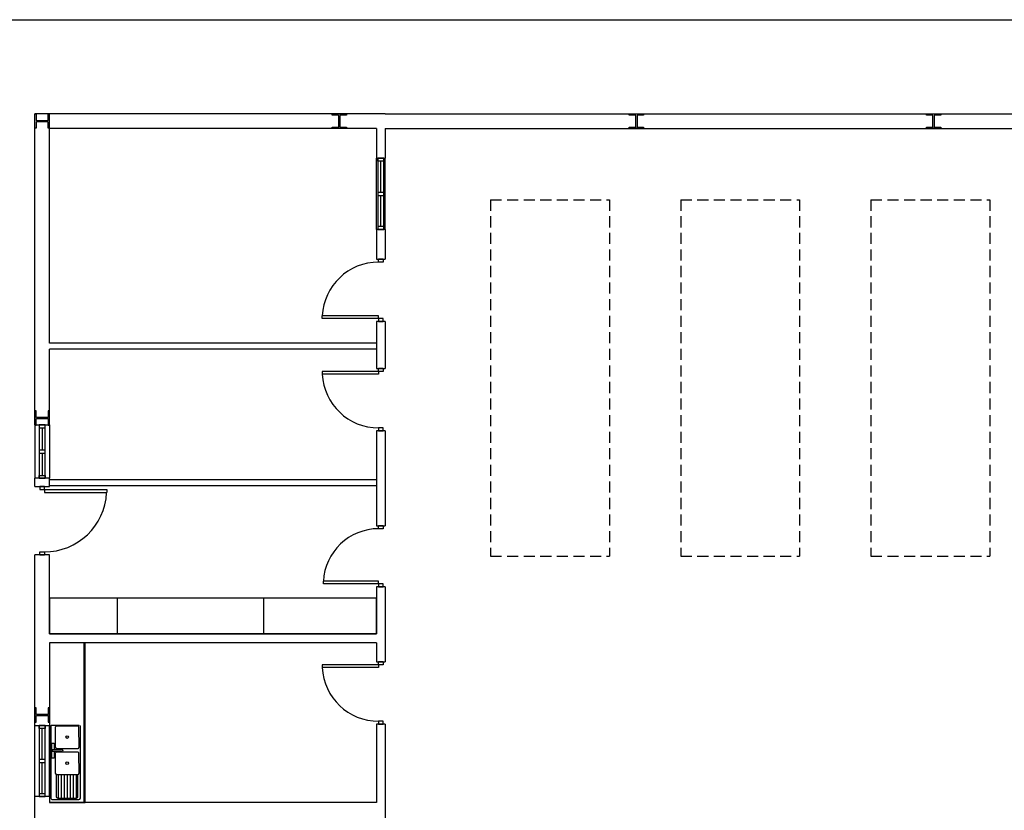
# Model space of a CAD drawing. Header units: millimetres. Extents: x -559 to 10735, y -2326 to 222.
# Tile 560 of 656: x 5307 to 5396, y -798 to -726. Entities that reach past the tile are written whole.
import ezdxf

# ---------------------------------------------------------------- set-up
doc = ezdxf.new("R2010")
doc.units = ezdxf.units.MM
doc.header["$LTSCALE"] = 4
doc.linetypes.add('HIDDEN', pattern=[0.375, 0.25, -0.125])
doc.layers.add('Extremos da Area Total', color=253, linetype='Continuous')
doc.layers.add('Planta Baixa', color=251, linetype='Continuous')

# ---------------------------------------------------------------- blocks, each defined once
blk = doc.blocks.new('A1063DH-flat-1-flat-1')
at = {"color": 9}
blk.add_line((0.455, -0.581), (0.457, -0.573), dxfattribs=at)
for points in [[(0.476, 0.625), (0.016, 0.623, 0.553012), (0.001, 0.599, 0.624336)], [(0.001, 0.599), (0.001, -0.599, 0.285257), (0.016, -0.623, 0.233769)], [(0.451, 0.61), (0.095, 0.61, 0.467329), (0.076, 0.587, 0.836247)], [(0.076, 0.587), (0.076, 0.26, 0.40231), (0.101, 0.234, 0.020408)], [(0.476, 0.26), (0.474, 0.592, 0.499438), (0.451, 0.61, 6.940275)], [(0.501, -0.599), (0.499, 0.607, 0.373967), (0.486, 0.623, -14.45072)], [(0.182, 0.183), (0.026, 0.183), (0.026, 0.221), (0.182, 0.221, -0.817655), (0.189, 0.184, 4.933965)], [(0.451, 0.172), (0.095, 0.172, 0.467329), (0.076, 0.149, 0.836247)], [(0.101, 0.234), (0.451, 0.234, 0.426218), (0.476, 0.26, -1.041667)], [(0.476, -0.177), (0.474, 0.154, 0.499438), (0.451, 0.172, 6.940275)], [(0.076, 0.149), (0.076, -0.177, 0.40231), (0.101, -0.203, 0.020408)], [(0.093, -0.202), (0.093, -0.573, 0.285257), (0.108, -0.597, 0.233769)], [(0.101, -0.203), (0.451, -0.203, 0.426218), (0.476, -0.177, -1.041667)], [(0.118, -0.599), (0.432, -0.599, 0.331496), (0.455, -0.581, -0.744843)]]:
    blk.add_lwpolyline(points, format="xyb", dxfattribs=at)
for points in [[(0.057, 0.183), (0.057, 0.073), (0.02, 0.073), (0.02, 0.323), (0.057, 0.323), (0.057, 0.221)], [(0.126, -0.203), (0.126, -0.599)], [(0.176, -0.203), (0.176, -0.599)], [(0.226, -0.203), (0.226, -0.599)], [(0.276, -0.203), (0.276, -0.599)], [(0.326, -0.203), (0.326, -0.599)], [(0.376, -0.203), (0.376, -0.599)], [(0.426, -0.203), (0.426, -0.599)], [(0.457, -0.573), (0.457, -0.203)], [(0.016, -0.623), (0.026, -0.625)], [(0.026, -0.625), (0.472, -0.625)], [(0.108, -0.597), (0.118, -0.599)]]:
    blk.add_lwpolyline(points, dxfattribs=at)
for centre in [(0.276, 0.428), (0.276, -0.011)]:
    blk.add_circle(centre, 0.0214, dxfattribs=at)
blk.add_arc((0.47, -0.594), 0.0315, 274.095, 350.2366, dxfattribs=at)
blk = doc.blocks.new('A1170DK-flat-1-flat-1')
at = {"color": 9}
for p, q in [((0.6, 2.69), (0, 2.69)), ((0, 2.69), (0, 0)), ((0.58, 0), (0.58, 2.69)), ((0.6, 0), (0.6, 2.69)), ((0, 0), (0.6, 0))]:
    blk.add_line(p, q, dxfattribs=at)
blk = doc.blocks.new('AUW01D3S-flat-13-flat-1')
at = {"color": 9}
for p, q in [((-0.125, 0), (-0.125, 1.2)), ((0.125, 0), (0.125, 1.2))]:
    blk.add_line(p, q, dxfattribs=at)
blk = doc.blocks.new('AUD18D1S-flat-31-flat-1')
at = {"color": 9}
for p, q in [((-0.125, 1.2), (0.125, 1.2)), ((0.125, 0), (-0.125, 0))]:
    blk.add_line(p, q, dxfattribs=at)
blk = doc.blocks.new('AUD19D1S-flat-31-flat-1')
at = {"color": 9}
for p, q in [((0, 1.2), (0, 1.2)), ((0, 0), (0, 0))]:
    blk.add_line(p, q, dxfattribs=at)
blk = doc.blocks.new('AUD37D1S-flat-83-flat-1')
at = {"color": 9}
for p, q in [((-0.05, 0.05), (-0.05, 0)), ((0.05, 0.05), (-0.05, 0.05)), ((-0.05, 0), (0.05, 0)), ((0.05, 0), (0.05, 0.05))]:
    blk.add_line(p, q, dxfattribs=at)
at = {"color": 9, "oblique": 36.8699, "width": 1.25, "flags": 3}
for p in [(-0.05, 0.05), (0, 0.05), (0.05, 0.05)]:
    blk.add_attdef('JAMBPT', p, '', height=0.00632, rotation=153.4349, dxfattribs=at)
at = {"color": 9, "width": 0.5, "flags": 3}
for p in [(-0.05, 0.05), (0, 0.05)]:
    blk.add_attdef('JAMBPT', p, '', height=0.01, rotation=90, dxfattribs=at)
blk = doc.blocks.new('AUD37D1S-flat-82-flat-1')
at = {"color": 9}
for p, q in [((-0.05, 0), (0.05, 0)), ((-0.05, -0.05), (-0.05, 0)), ((0.05, 0), (0.05, -0.05)), ((0.05, -0.05), (-0.05, -0.05))]:
    blk.add_line(p, q, dxfattribs=at)
at = {"color": 9, "text_generation_flag": 4, "flags": 3}
for p, height, rotation, width in [((-0.05, -0.05), 0.00632, 206.5651, 1.25), ((-0.05, -0.05), 0.01, 270, 0.5), ((0, -0.05), 0.00632, 206.5651, 1.25), ((0, -0.05), 0.01, 270, 0.5), ((0.05, -0.05), 0.00632, 206.5651, 1.25)]:
    blk.add_attdef('JAMBPT', p, '', height=height, rotation=rotation, dxfattribs=dict(at, width=width))
blk = doc.blocks.new('AUD40D1S-flat-26-flat-1')
at = {"color": 9}
for p, q in [((-0.05, 0.6), (-0.05, -0.6)), ((0.05, 0.6), (-0.05, 0.6)), ((0.05, -0.6), (0.05, 0.6)), ((-0.05, -0.6), (0.05, -0.6))]:
    blk.add_line(p, q, dxfattribs=at)
blk = doc.blocks.new('AUD40D1S-flat-25-flat-1')
at = {"color": 9}
for p, q in [((-0.05, 0.6), (-0.05, -0.6)), ((0.05, 0.6), (-0.05, 0.6)), ((0.05, -0.6), (0.05, 0.6)), ((-0.05, -0.6), (0.05, -0.6))]:
    blk.add_line(p, q, dxfattribs=at)
blk = doc.blocks.new('AUD37D1S-flat-81-flat-1')
at = {"color": 9}
for p, q in [((-0.05, 0.05), (-0.05, 0)), ((0.05, 0.05), (-0.05, 0.05)), ((-0.05, 0), (0.05, 0)), ((0.05, 0), (0.05, 0.05))]:
    blk.add_line(p, q, dxfattribs=at)
at = {"color": 9, "oblique": 36.8699, "width": 1.25, "flags": 3}
for p in [(-0.05, 0.05), (0, 0.05), (0.05, 0.05)]:
    blk.add_attdef('JAMBPT', p, '', height=0.00632, rotation=153.4349, dxfattribs=at)
at = {"color": 9, "width": 0.5, "flags": 3}
for p in [(-0.05, 0.05), (0, 0.05)]:
    blk.add_attdef('JAMBPT', p, '', height=0.01, rotation=90, dxfattribs=at)
blk = doc.blocks.new('AUW01D1S-flat-32-flat-1')
at = {"color": 9}
blk.add_line((0, -0.2625), (0, 0.2625), dxfattribs=at)
blk = doc.blocks.new('AUW01D1S-flat-31-flat-1')
at = {"color": 9}
blk.add_line((0, -0.2625), (0, 0.2625), dxfattribs=at)
blk = doc.blocks.new('AUD18D1S-flat-30-flat-1')
at = {"color": 9}
for p, q in [((-0.125, 0), (0.125, 0)), ((0.125, -1.15), (-0.125, -1.15))]:
    blk.add_line(p, q, dxfattribs=at)
blk = doc.blocks.new('AUD19D1S-flat-30-flat-1')
at = {"color": 9}
for p, q in [((0, 0), (0, 0)), ((0, -1.15), (0, -1.15))]:
    blk.add_line(p, q, dxfattribs=at)
blk = doc.blocks.new('AUD37D1S-flat-80-flat-1')
at = {"color": 9}
for p, q in [((0.0375, 0), (-0.0375, 0)), ((-0.0375, 0), (-0.0375, -0.05)), ((0.0375, -0.05), (0.0375, 0)), ((-0.0375, -0.05), (0.0375, -0.05))]:
    blk.add_line(p, q, dxfattribs=at)
at = {"color": 9, "oblique": 22.61986, "width": 1.083333, "flags": 3}
for p in [(-0.0375, -0.05), (0, -0.05), (0.0375, -0.05)]:
    blk.add_attdef('JAMBPT', p, '', height=0.00588, rotation=326.30993, dxfattribs=at)
at = {"color": 9, "width": 0.666667, "flags": 3}
for p in [(0, -0.05), (0.0375, -0.05)]:
    blk.add_attdef('JAMBPT', p, '', height=0.0075, rotation=270, dxfattribs=at)
blk = doc.blocks.new('AUD37D1S-flat-79-flat-1')
at = {"color": 9}
for p, q in [((-0.0375, 0.05), (0.0375, 0.05)), ((-0.0375, 0), (-0.0375, 0.05)), ((0.0375, 0), (-0.0375, 0)), ((0.0375, 0.05), (0.0375, 0))]:
    blk.add_line(p, q, dxfattribs=at)
at = {"color": 9, "text_generation_flag": 4, "flags": 3}
for p, height, rotation, width in [((-0.0375, 0.05), 0.00588, 33.69007, 1.083333), ((0, 0.05), 0.0075, 90, 0.666667), ((0, 0.05), 0.00588, 33.69007, 1.083333), ((0.0375, 0.05), 0.0075, 90, 0.666667), ((0.0375, 0.05), 0.00588, 33.69007, 1.083333)]:
    blk.add_attdef('JAMBPT', p, '', height=height, rotation=rotation, dxfattribs=dict(at, width=width))
blk = doc.blocks.new('AUD41D1S-flat-18-flat-1')
at = {"color": 9}
for p, q in [((0.0375, 0.575), (-0.0375, 0.575)), ((-0.0375, -0.575), (0.0375, -0.575))]:
    blk.add_line(p, q, dxfattribs=at)
blk = doc.blocks.new('AUD29D1S-flat-18-flat-1')
at = {"color": 9}
for p, q in [((0, 0.525), (0, 0.474)), ((0, 0.525), (1.05, 0.525)), ((1.05, 0.525), (1.05, 0.474)), ((0, 0.474), (1.05, 0.474))]:
    blk.add_line(p, q, dxfattribs=at)
blk.add_ellipse((0, 0.525), major_axis=(-0.742, 0.742), ratio=1, start_param=2.356194, end_param=3.878361, dxfattribs=at)
blk = doc.blocks.new('AUW01D3S-flat-12-flat-1')
at = {"color": 9}
for p, q in [((-0.125, 0), (-0.125, -0.9)), ((0.125, 0), (0.125, -0.9))]:
    blk.add_line(p, q, dxfattribs=at)
blk = doc.blocks.new('AUD18D1S-flat-29-flat-1')
at = {"color": 9}
for p, q in [((-0.125, 0), (0.125, 0)), ((0.125, -0.9), (-0.125, -0.9))]:
    blk.add_line(p, q, dxfattribs=at)
blk = doc.blocks.new('AUD19D1S-flat-29-flat-1')
at = {"color": 9}
for p, q in [((0, 0), (0, 0)), ((0, -0.9), (0, -0.9))]:
    blk.add_line(p, q, dxfattribs=at)
blk = doc.blocks.new('AUD37D1S-flat-78-flat-1')
at = {"color": 9}
for p, q in [((0.05, 0), (-0.05, 0)), ((-0.05, 0), (-0.05, -0.05)), ((0.05, -0.05), (0.05, 0)), ((-0.05, -0.05), (0.05, -0.05))]:
    blk.add_line(p, q, dxfattribs=at)
at = {"color": 9, "oblique": 36.8699, "width": 1.25, "flags": 3}
for p in [(-0.05, -0.05), (0, -0.05), (0.05, -0.05)]:
    blk.add_attdef('JAMBPT', p, '', height=0.00632, rotation=333.4349, dxfattribs=at)
at = {"color": 9, "width": 0.5, "flags": 3}
for p in [(0, -0.05), (0.05, -0.05)]:
    blk.add_attdef('JAMBPT', p, '', height=0.01, rotation=270, dxfattribs=at)
blk = doc.blocks.new('AUD37D1S-flat-77-flat-1')
at = {"color": 9}
for p, q in [((-0.05, 0.05), (0.05, 0.05)), ((-0.05, 0), (-0.05, 0.05)), ((0.05, 0), (-0.05, 0)), ((0.05, 0.05), (0.05, 0))]:
    blk.add_line(p, q, dxfattribs=at)
at = {"color": 9, "text_generation_flag": 4, "flags": 3}
for p, height, rotation, width in [((-0.05, 0.05), 0.00632, 26.5651, 1.25), ((0, 0.05), 0.01, 90, 0.5), ((0, 0.05), 0.00632, 26.5651, 1.25), ((0.05, 0.05), 0.01, 90, 0.5), ((0.05, 0.05), 0.00632, 26.5651, 1.25)]:
    blk.add_attdef('JAMBPT', p, '', height=height, rotation=rotation, dxfattribs=dict(at, width=width))
blk = doc.blocks.new('AUD40D1S-flat-24-flat-1')
at = {"color": 9}
for p, q in [((0.05, 0.45), (-0.05, 0.45)), ((-0.05, 0.45), (-0.05, -0.45)), ((0.05, -0.45), (0.05, 0.45)), ((-0.05, -0.45), (0.05, -0.45))]:
    blk.add_line(p, q, dxfattribs=at)
blk = doc.blocks.new('AUD40D1S-flat-23-flat-1')
at = {"color": 9}
for p, q in [((0.05, 0.45), (-0.05, 0.45)), ((-0.05, 0.45), (-0.05, -0.45)), ((0.05, -0.45), (0.05, 0.45)), ((-0.05, -0.45), (0.05, -0.45))]:
    blk.add_line(p, q, dxfattribs=at)
blk = doc.blocks.new('AUD37D1S-flat-76-flat-1')
at = {"color": 9}
for p, q in [((0.05, 0), (-0.05, 0)), ((-0.05, 0), (-0.05, -0.05)), ((0.05, -0.05), (0.05, 0)), ((-0.05, -0.05), (0.05, -0.05))]:
    blk.add_line(p, q, dxfattribs=at)
at = {"color": 9, "oblique": 36.8699, "width": 1.25, "flags": 3}
for p in [(-0.05, -0.05), (0, -0.05), (0.05, -0.05)]:
    blk.add_attdef('JAMBPT', p, '', height=0.00632, rotation=333.4349, dxfattribs=at)
at = {"color": 9, "width": 0.5, "flags": 3}
for p in [(0, -0.05), (0.05, -0.05)]:
    blk.add_attdef('JAMBPT', p, '', height=0.01, rotation=270, dxfattribs=at)
blk = doc.blocks.new('AUW01D1S-flat-30-flat-1')
at = {"color": 9}
blk.add_line((0, 0.1875), (0, -0.1875), dxfattribs=at)
blk = doc.blocks.new('AUW01D1S-flat-29-flat-1')
at = {"color": 9}
blk.add_line((0, 0.1875), (0, -0.1875), dxfattribs=at)
blk = doc.blocks.new('AUD18D1S-flat-28-flat-1')
at = {"color": 9}
for p, q in [((-0.075, 1.03), (0.075, 1.03)), ((0.075, 0), (-0.075, 0))]:
    blk.add_line(p, q, dxfattribs=at)
blk = doc.blocks.new('AUD19D1S-flat-28-flat-1')
at = {"color": 9}
for p, q in [((0, 1.03), (0, 1.03)), ((0, 0), (0, 0))]:
    blk.add_line(p, q, dxfattribs=at)
blk = doc.blocks.new('AUD37D1S-flat-75-flat-1')
at = {"color": 9}
for p, q in [((-0.0375, 0.05), (-0.0375, 0)), ((0.0375, 0.05), (-0.0375, 0.05)), ((-0.0375, 0), (0.0375, 0)), ((0.0375, 0), (0.0375, 0.05))]:
    blk.add_line(p, q, dxfattribs=at)
at = {"color": 9, "oblique": 22.61986, "width": 1.083333, "flags": 3}
for p in [(-0.0375, 0.05), (0, 0.05), (0.0375, 0.05)]:
    blk.add_attdef('JAMBPT', p, '', height=0.00588, rotation=146.30993, dxfattribs=at)
at = {"color": 9, "width": 0.666667, "flags": 3}
for p in [(-0.0375, 0.05), (0, 0.05)]:
    blk.add_attdef('JAMBPT', p, '', height=0.0075, rotation=90, dxfattribs=at)
blk = doc.blocks.new('AUD37D1S-flat-74-flat-1')
at = {"color": 9}
for p, q in [((-0.0375, 0), (0.0375, 0)), ((-0.0375, -0.05), (-0.0375, 0)), ((0.0375, 0), (0.0375, -0.05)), ((0.0375, -0.05), (-0.0375, -0.05))]:
    blk.add_line(p, q, dxfattribs=at)
at = {"color": 9, "text_generation_flag": 4, "flags": 3}
for p, height, rotation, width in [((-0.0375, -0.05), 0.00588, 213.69007, 1.083333), ((-0.0375, -0.05), 0.0075, 270, 0.666667), ((0, -0.05), 0.00588, 213.69007, 1.083333), ((0, -0.05), 0.0075, 270, 0.666667), ((0.0375, -0.05), 0.00588, 213.69007, 1.083333)]:
    blk.add_attdef('JAMBPT', p, '', height=height, rotation=rotation, dxfattribs=dict(at, width=width))
blk = doc.blocks.new('AUD41D1S-flat-17-flat-1')
at = {"color": 9}
for p, q in [((0.0375, 0.515), (-0.0375, 0.515)), ((-0.0375, -0.515), (0.0375, -0.515))]:
    blk.add_line(p, q, dxfattribs=at)
blk = doc.blocks.new('AUD29D1S-flat-17-flat-1')
at = {"color": 9}
for p, q in [((-0.93, -0.465), (-0.93, -0.42)), ((0, -0.42), (-0.93, -0.42)), ((0, -0.465), (-0.93, -0.465)), ((0, -0.465), (0, -0.42))]:
    blk.add_line(p, q, dxfattribs=at)
blk.add_ellipse((0, -0.465), major_axis=(-0.658, 0.658), ratio=1, start_param=-0.785398, end_param=0.736768, dxfattribs=at)
blk = doc.blocks.new('AUD18D1S-flat-27-flat-1')
at = {"color": 9}
for p, q in [((-0.075, 1.05), (0.075, 1.05)), ((0.075, 0), (-0.075, 0))]:
    blk.add_line(p, q, dxfattribs=at)
blk = doc.blocks.new('AUD19D1S-flat-27-flat-1')
at = {"color": 9}
for p, q in [((0, 1.05), (0, 1.05)), ((0, 0), (0, 0))]:
    blk.add_line(p, q, dxfattribs=at)
blk = doc.blocks.new('AUD37D1S-flat-73-flat-1')
at = {"color": 9}
for p, q in [((-0.0375, 0.05), (-0.0375, 0)), ((0.0375, 0.05), (-0.0375, 0.05)), ((-0.0375, 0), (0.0375, 0)), ((0.0375, 0), (0.0375, 0.05))]:
    blk.add_line(p, q, dxfattribs=at)
at = {"color": 9, "oblique": 22.61986, "width": 1.083333, "flags": 3}
for p in [(-0.0375, 0.05), (0, 0.05), (0.0375, 0.05)]:
    blk.add_attdef('JAMBPT', p, '', height=0.00588, rotation=146.30993, dxfattribs=at)
at = {"color": 9, "width": 0.666667, "flags": 3}
for p in [(-0.0375, 0.05), (0, 0.05)]:
    blk.add_attdef('JAMBPT', p, '', height=0.0075, rotation=90, dxfattribs=at)
blk = doc.blocks.new('AUD37D1S-flat-72-flat-1')
at = {"color": 9}
for p, q in [((-0.0375, 0), (0.0375, 0)), ((-0.0375, -0.05), (-0.0375, 0)), ((0.0375, 0), (0.0375, -0.05)), ((0.0375, -0.05), (-0.0375, -0.05))]:
    blk.add_line(p, q, dxfattribs=at)
at = {"color": 9, "text_generation_flag": 4, "flags": 3}
for p, height, rotation, width in [((-0.0375, -0.05), 0.00588, 213.69007, 1.083333), ((-0.0375, -0.05), 0.0075, 270, 0.666667), ((0, -0.05), 0.00588, 213.69007, 1.083333), ((0, -0.05), 0.0075, 270, 0.666667), ((0.0375, -0.05), 0.00588, 213.69007, 1.083333)]:
    blk.add_attdef('JAMBPT', p, '', height=height, rotation=rotation, dxfattribs=dict(at, width=width))
blk = doc.blocks.new('AUD41D1S-flat-16-flat-1')
at = {"color": 9}
for p, q in [((0.0375, 0.525), (-0.0375, 0.525)), ((-0.0375, -0.525), (0.0375, -0.525))]:
    blk.add_line(p, q, dxfattribs=at)
blk = doc.blocks.new('AUD30D1S-flat-4-flat-1')
at = {"color": 9}
for p, q in [((-0.95, 0.475), (-0.95, 0.429)), ((0, 0.475), (-0.95, 0.475)), ((0, 0.429), (-0.95, 0.429)), ((0, 0.475), (0, 0.429))]:
    blk.add_line(p, q, dxfattribs=at)
blk.add_ellipse((0, 0.475), major_axis=(0.672, 0.672), ratio=1, start_param=2.404825, end_param=3.926991, dxfattribs=at)
blk = doc.blocks.new('AUD18D1S-flat-26-flat-1')
at = {"color": 9}
for p, q in [((-0.075, 1.05), (0.075, 1.05)), ((0.075, 0), (-0.075, 0))]:
    blk.add_line(p, q, dxfattribs=at)
blk = doc.blocks.new('AUD19D1S-flat-26-flat-1')
at = {"color": 9}
for p, q in [((0, 1.05), (0, 1.05)), ((0, 0), (0, 0))]:
    blk.add_line(p, q, dxfattribs=at)
blk = doc.blocks.new('AUD37D1S-flat-71-flat-1')
at = {"color": 9}
for p, q in [((-0.0375, 0.05), (-0.0375, 0)), ((0.0375, 0.05), (-0.0375, 0.05)), ((-0.0375, 0), (0.0375, 0)), ((0.0375, 0), (0.0375, 0.05))]:
    blk.add_line(p, q, dxfattribs=at)
at = {"color": 9, "oblique": 22.61986, "width": 1.083333, "flags": 3}
for p in [(-0.0375, 0.05), (0, 0.05), (0.0375, 0.05)]:
    blk.add_attdef('JAMBPT', p, '', height=0.00588, rotation=146.30993, dxfattribs=at)
at = {"color": 9, "width": 0.666667, "flags": 3}
for p in [(-0.0375, 0.05), (0, 0.05)]:
    blk.add_attdef('JAMBPT', p, '', height=0.0075, rotation=90, dxfattribs=at)
blk = doc.blocks.new('AUD37D1S-flat-70-flat-1')
at = {"color": 9}
for p, q in [((-0.0375, 0), (0.0375, 0)), ((-0.0375, -0.05), (-0.0375, 0)), ((0.0375, 0), (0.0375, -0.05)), ((0.0375, -0.05), (-0.0375, -0.05))]:
    blk.add_line(p, q, dxfattribs=at)
at = {"color": 9, "text_generation_flag": 4, "flags": 3}
for p, height, rotation, width in [((-0.0375, -0.05), 0.00588, 213.69007, 1.083333), ((-0.0375, -0.05), 0.0075, 270, 0.666667), ((0, -0.05), 0.00588, 213.69007, 1.083333), ((0, -0.05), 0.0075, 270, 0.666667), ((0.0375, -0.05), 0.00588, 213.69007, 1.083333)]:
    blk.add_attdef('JAMBPT', p, '', height=height, rotation=rotation, dxfattribs=dict(at, width=width))
blk = doc.blocks.new('AUD41D1S-flat-15-flat-1')
at = {"color": 9}
for p, q in [((0.0375, 0.525), (-0.0375, 0.525)), ((-0.0375, -0.525), (0.0375, -0.525))]:
    blk.add_line(p, q, dxfattribs=at)
blk = doc.blocks.new('AUD29D1S-flat-16-flat-1')
at = {"color": 9}
for p, q in [((-0.95, -0.475), (-0.95, -0.429)), ((0, -0.429), (-0.95, -0.429)), ((0, -0.475), (-0.95, -0.475)), ((0, -0.475), (0, -0.429))]:
    blk.add_line(p, q, dxfattribs=at)
blk.add_ellipse((0, -0.475), major_axis=(0.672, 0.672), ratio=1, start_param=0.785398, end_param=2.307564, dxfattribs=at)
blk = doc.blocks.new('AUW01D3S-flat-11-flat-1')
at = {"color": 9}
for p, q in [((-0.075, 0), (-0.075, 1.2)), ((0.075, 0), (0.075, 1.2))]:
    blk.add_line(p, q, dxfattribs=at)
blk = doc.blocks.new('AUD18D1S-flat-25-flat-1')
at = {"color": 9}
for p, q in [((-0.075, 1.2), (0.075, 1.2)), ((0.075, 0), (-0.075, 0))]:
    blk.add_line(p, q, dxfattribs=at)
blk = doc.blocks.new('AUD19D1S-flat-25-flat-1')
at = {"color": 9}
for p, q in [((0, 1.2), (0, 1.2)), ((0, 0), (0, 0))]:
    blk.add_line(p, q, dxfattribs=at)
blk = doc.blocks.new('AUD37D1S-flat-69-flat-1')
at = {"color": 9}
for p, q in [((-0.05, 0.05), (-0.05, 0)), ((0.05, 0.05), (-0.05, 0.05)), ((-0.05, 0), (0.05, 0)), ((0.05, 0), (0.05, 0.05))]:
    blk.add_line(p, q, dxfattribs=at)
at = {"color": 9, "oblique": 36.8699, "width": 1.25, "flags": 3}
for p in [(-0.05, 0.05), (0, 0.05), (0.05, 0.05)]:
    blk.add_attdef('JAMBPT', p, '', height=0.00632, rotation=153.4349, dxfattribs=at)
at = {"color": 9, "width": 0.5, "flags": 3}
for p in [(-0.05, 0.05), (0, 0.05)]:
    blk.add_attdef('JAMBPT', p, '', height=0.01, rotation=90, dxfattribs=at)
blk = doc.blocks.new('AUD37D1S-flat-68-flat-1')
at = {"color": 9}
for p, q in [((-0.05, 0), (0.05, 0)), ((-0.05, -0.05), (-0.05, 0)), ((0.05, 0), (0.05, -0.05)), ((0.05, -0.05), (-0.05, -0.05))]:
    blk.add_line(p, q, dxfattribs=at)
at = {"color": 9, "text_generation_flag": 4, "flags": 3}
for p, height, rotation, width in [((-0.05, -0.05), 0.00632, 206.5651, 1.25), ((-0.05, -0.05), 0.01, 270, 0.5), ((0, -0.05), 0.00632, 206.5651, 1.25), ((0, -0.05), 0.01, 270, 0.5), ((0.05, -0.05), 0.00632, 206.5651, 1.25)]:
    blk.add_attdef('JAMBPT', p, '', height=height, rotation=rotation, dxfattribs=dict(at, width=width))
blk = doc.blocks.new('AUD40D1S-flat-22-flat-1')
at = {"color": 9}
for p, q in [((-0.05, 0.6), (-0.05, -0.6)), ((0.05, 0.6), (-0.05, 0.6)), ((0.05, -0.6), (0.05, 0.6)), ((-0.05, -0.6), (0.05, -0.6))]:
    blk.add_line(p, q, dxfattribs=at)
blk = doc.blocks.new('AUD40D1S-flat-21-flat-1')
at = {"color": 9}
for p, q in [((-0.05, 0.6), (-0.05, -0.6)), ((0.05, 0.6), (-0.05, 0.6)), ((0.05, -0.6), (0.05, 0.6)), ((-0.05, -0.6), (0.05, -0.6))]:
    blk.add_line(p, q, dxfattribs=at)
blk = doc.blocks.new('AUD37D1S-flat-67-flat-1')
at = {"color": 9}
for p, q in [((-0.05, 0.05), (-0.05, 0)), ((0.05, 0.05), (-0.05, 0.05)), ((-0.05, 0), (0.05, 0)), ((0.05, 0), (0.05, 0.05))]:
    blk.add_line(p, q, dxfattribs=at)
at = {"color": 9, "oblique": 36.8699, "width": 1.25, "flags": 3}
for p in [(-0.05, 0.05), (0, 0.05), (0.05, 0.05)]:
    blk.add_attdef('JAMBPT', p, '', height=0.00632, rotation=153.4349, dxfattribs=at)
at = {"color": 9, "width": 0.5, "flags": 3}
for p in [(-0.05, 0.05), (0, 0.05)]:
    blk.add_attdef('JAMBPT', p, '', height=0.01, rotation=90, dxfattribs=at)
blk = doc.blocks.new('AUW01D1S-flat-28-flat-1')
at = {"color": 9}
blk.add_line((0, -0.2625), (0, 0.2625), dxfattribs=at)
blk = doc.blocks.new('AUW01D1S-flat-27-flat-1')
at = {"color": 9}
blk.add_line((0, -0.2625), (0, 0.2625), dxfattribs=at)
blk = doc.blocks.new('AUD18D1S-flat-24-flat-1')
at = {"color": 9}
for p, q in [((-0.075, 1.05), (0.075, 1.05)), ((0.075, 0), (-0.075, 0))]:
    blk.add_line(p, q, dxfattribs=at)
blk = doc.blocks.new('AUD19D1S-flat-24-flat-1')
at = {"color": 9}
for p, q in [((0, 1.05), (0, 1.05)), ((0, 0), (0, 0))]:
    blk.add_line(p, q, dxfattribs=at)
blk = doc.blocks.new('AUD37D1S-flat-66-flat-1')
at = {"color": 9}
for p, q in [((-0.0375, 0.05), (-0.0375, 0)), ((0.0375, 0.05), (-0.0375, 0.05)), ((-0.0375, 0), (0.0375, 0)), ((0.0375, 0), (0.0375, 0.05))]:
    blk.add_line(p, q, dxfattribs=at)
at = {"color": 9, "oblique": 22.61986, "width": 1.083333, "flags": 3}
for p in [(-0.0375, 0.05), (0, 0.05), (0.0375, 0.05)]:
    blk.add_attdef('JAMBPT', p, '', height=0.00588, rotation=146.30993, dxfattribs=at)
at = {"color": 9, "width": 0.666667, "flags": 3}
for p in [(-0.0375, 0.05), (0, 0.05)]:
    blk.add_attdef('JAMBPT', p, '', height=0.0075, rotation=90, dxfattribs=at)
blk = doc.blocks.new('AUD37D1S-flat-65-flat-1')
at = {"color": 9}
for p, q in [((-0.0375, 0), (0.0375, 0)), ((-0.0375, -0.05), (-0.0375, 0)), ((0.0375, 0), (0.0375, -0.05)), ((0.0375, -0.05), (-0.0375, -0.05))]:
    blk.add_line(p, q, dxfattribs=at)
at = {"color": 9, "text_generation_flag": 4, "flags": 3}
for p, height, rotation, width in [((-0.0375, -0.05), 0.00588, 213.69007, 1.083333), ((-0.0375, -0.05), 0.0075, 270, 0.666667), ((0, -0.05), 0.00588, 213.69007, 1.083333), ((0, -0.05), 0.0075, 270, 0.666667), ((0.0375, -0.05), 0.00588, 213.69007, 1.083333)]:
    blk.add_attdef('JAMBPT', p, '', height=height, rotation=rotation, dxfattribs=dict(at, width=width))
blk = doc.blocks.new('AUD41D1S-flat-14-flat-1')
at = {"color": 9}
for p, q in [((0.0375, 0.525), (-0.0375, 0.525)), ((-0.0375, -0.525), (0.0375, -0.525))]:
    blk.add_line(p, q, dxfattribs=at)
blk = doc.blocks.new('AUD30D1S-flat-3-flat-1')
at = {"color": 9}
for p, q in [((-0.95, 0.475), (-0.95, 0.429)), ((0, 0.475), (-0.95, 0.475)), ((0, 0.429), (-0.95, 0.429)), ((0, 0.475), (0, 0.429))]:
    blk.add_line(p, q, dxfattribs=at)
blk.add_ellipse((0, 0.475), major_axis=(0.672, 0.672), ratio=1, start_param=2.404825, end_param=3.926991, dxfattribs=at)

msp = doc.modelspace()

# ---------------------------------------------------------------- linework, layer by layer
at = {"layer": 'Extremos da Area Total'}
msp.add_lwpolyline([(5196.188, -743.405), (5196.188, -726.476), (5698.997, -726.476), (5698.997, -871.759), (5196.188, -871.759), (5196.188, -746.255)], dxfattribs=at)
at = {"layer": 'Planta Baixa'}
for p, q in [((5340.216, -734.988), (5308.496, -734.988)), ((5308.496, -763.158), (5308.496, -734.988)), ((5340.216, -734.988), (5639.805, -734.988)), ((5339.409, -736.332), (5309.84, -736.332)), ((5309.84, -755.76), (5309.84, -736.332)), ((5339.409, -736.332), (5339.409, -739.02)), ((5340.216, -736.332), (5340.216, -739.02)), ((5340.216, -736.332), (5639.805, -736.332)), ((5339.409, -745.471), (5339.409, -748.16)), ((5340.216, -745.471), (5340.216, -748.16)), ((5339.409, -753.805), (5339.409, -758.052)), ((5340.216, -753.805), (5340.216, -758.052)), ((5339.409, -755.76), (5309.84, -755.76)), ((5339.409, -756.298), (5309.84, -756.298)), ((5309.84, -763.158), (5309.84, -756.298)), ((5339.409, -763.697), (5339.409, -772.293)), ((5340.216, -763.697), (5340.216, -772.293)), ((5308.496, -768.75), (5308.496, -767.997)), ((5309.84, -768.75), (5309.84, -767.997)), ((5339.409, -768.126), (5309.84, -768.126)), ((5339.409, -768.663), (5309.84, -768.663)), ((5308.496, -790.363), (5308.496, -774.933)), ((5309.84, -782.083), (5309.84, -774.933)), ((5339.409, -777.831), (5339.409, -782.083)), ((5340.216, -777.831), (5340.216, -784.61)), ((5316.002, -782.083), (5316.002, -778.842)), ((5329.22, -782.083), (5329.22, -778.842)), ((5339.409, -782.083), (5309.84, -782.083)), ((5339.409, -782.89), (5309.84, -782.89)), ((5309.84, -782.89), (5309.84, -790.363)), ((5314.679, -782.083), (5324.031, -782.083)), ((5339.409, -782.89), (5339.409, -784.61)), ((5339.409, -790.255), (5339.409, -797.352)), ((5340.216, -790.255), (5340.216, -798.857)), ((5308.496, -804.879), (5308.496, -796.814)), ((5309.84, -796.814), (5309.84, -797.352)), ((5339.409, -797.352), (5309.84, -797.352))]:
    msp.add_line(p, q, dxfattribs=at)
at = {"layer": 'Planta Baixa', "linetype": 'HIDDEN'}
for p, q in [((5349.736, -742.775), (5360.488, -742.775)), ((5349.736, -742.775), (5349.736, -775.032)), ((5360.488, -742.775), (5360.488, -775.032)), ((5366.94, -742.775), (5366.94, -775.032)), ((5366.94, -742.775), (5377.692, -742.775)), ((5377.692, -742.775), (5377.692, -775.032)), ((5384.144, -742.775), (5384.144, -775.032)), ((5384.144, -742.775), (5394.896, -742.775)), ((5394.896, -742.775), (5394.896, -775.032)), ((5349.736, -775.032), (5360.488, -775.032)), ((5366.94, -775.032), (5377.692, -775.032)), ((5384.144, -775.032), (5394.896, -775.032))]:
    msp.add_line(p, q, dxfattribs=at)
at = {"layer": 'Planta Baixa'}
for points in [[(5309.813, -736.305), (5309.706, -736.305), (5309.706, -735.767, 0.414214), (5309.652, -735.714), (5308.684, -735.714, 0.414214), (5308.63, -735.767), (5308.63, -736.305), (5308.523, -736.305), (5308.523, -735.015), (5308.63, -735.015), (5308.63, -735.552, 0.414214), (5308.684, -735.606), (5309.652, -735.606, 0.414214), (5309.706, -735.552), (5309.706, -735.015), (5309.813, -735.015)], [(5336.694, -735.015), (5336.694, -735.122), (5336.157, -735.122, 0.414214), (5336.103, -735.176), (5336.103, -736.144, 0.414214), (5336.157, -736.197), (5336.694, -736.197), (5336.694, -736.305), (5335.404, -736.305), (5335.404, -736.197), (5335.942, -736.197, 0.414214), (5335.995, -736.144), (5335.995, -735.176, 0.414214), (5335.942, -735.122), (5335.404, -735.122), (5335.404, -735.015)], [(5363.575, -735.015), (5363.575, -735.122), (5363.038, -735.122, 0.414214), (5362.984, -735.176), (5362.984, -736.144, 0.414214), (5363.038, -736.197), (5363.575, -736.197), (5363.575, -736.305), (5362.285, -736.305), (5362.285, -736.197), (5362.823, -736.197, 0.414214), (5362.876, -736.144), (5362.876, -735.176, 0.414214), (5362.823, -735.122), (5362.285, -735.122), (5362.285, -735.015)], [(5390.456, -735.015), (5390.456, -735.122), (5389.919, -735.122, 0.414214), (5389.865, -735.176), (5389.865, -736.144, 0.414214), (5389.919, -736.197), (5390.456, -736.197), (5390.456, -736.305), (5389.166, -736.305), (5389.166, -736.197), (5389.704, -736.197, 0.414214), (5389.757, -736.144), (5389.757, -735.176, 0.414214), (5389.704, -735.122), (5389.166, -735.122), (5389.166, -735.015)], [(5308.523, -763.186), (5308.63, -763.186), (5308.63, -762.648, -0.414214), (5308.684, -762.595), (5309.652, -762.595, -0.414214), (5309.706, -762.648), (5309.706, -763.186), (5309.813, -763.186), (5309.813, -761.896), (5309.706, -761.896), (5309.706, -762.433, -0.414214), (5309.652, -762.487), (5308.684, -762.487, -0.414214), (5308.63, -762.433), (5308.63, -761.896), (5308.523, -761.896)], [(5308.523, -790.067), (5308.63, -790.067), (5308.63, -789.53, -0.414214), (5308.684, -789.476), (5309.652, -789.476, -0.414214), (5309.706, -789.53), (5309.706, -790.067), (5309.813, -790.067), (5309.813, -788.777), (5309.706, -788.777), (5309.706, -789.314, -0.414214), (5309.652, -789.368), (5308.684, -789.368, -0.414214), (5308.63, -789.314), (5308.63, -788.777), (5308.523, -788.777)]]:
    msp.add_lwpolyline(points, format="xyb", close=True, dxfattribs=at)
msp.add_lwpolyline([(5309.84, -782.083), (5339.409, -782.083), (5339.409, -778.842), (5309.84, -778.842)], close=True, dxfattribs=at)

# ---------------------------------------------------------------- block references
at = {"layer": 'Planta Baixa', "xscale": 5.376215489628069, "yscale": 5.376215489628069, "zscale": 5.376215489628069}
for name, p in [('AUW01D3S-flat-11-flat-1', (5339.812, -745.471)), ('AUD18D1S-flat-25-flat-1', (5339.812, -745.471)), ('AUD37D1S-flat-68-flat-1', (5339.812, -739.02)), ('AUD40D1S-flat-22-flat-1', (5339.812, -742.246)), ('AUD40D1S-flat-21-flat-1', (5339.812, -742.246)), ('AUD19D1S-flat-25-flat-1', (5339.812, -745.471)), ('AUW01D1S-flat-27-flat-1', (5339.812, -740.7)), ('AUD37D1S-flat-67-flat-1', (5339.812, -742.38)), ('AUW01D1S-flat-28-flat-1', (5339.812, -743.791)), ('AUD37D1S-flat-69-flat-1', (5339.812, -745.471)), ('AUD18D1S-flat-26-flat-1', (5339.812, -753.805)), ('AUD37D1S-flat-70-flat-1', (5339.812, -748.16)), ('AUD41D1S-flat-15-flat-1', (5339.812, -750.982)), ('AUD19D1S-flat-26-flat-1', (5339.812, -753.805)), ('AUD29D1S-flat-16-flat-1', (5339.611, -750.982)), ('AUD37D1S-flat-71-flat-1', (5339.812, -753.805)), ('AUD30D1S-flat-4-flat-1', (5339.611, -760.874)), ('AUD18D1S-flat-27-flat-1', (5339.812, -763.697)), ('AUD37D1S-flat-72-flat-1', (5339.812, -758.052)), ('AUD41D1S-flat-16-flat-1', (5339.812, -760.874)), ('AUD19D1S-flat-27-flat-1', (5339.812, -763.697)), ('AUW01D3S-flat-12-flat-1', (5309.168, -763.158)), ('AUD18D1S-flat-29-flat-1', (5309.168, -763.158)), ('AUD37D1S-flat-78-flat-1', (5309.168, -763.158)), ('AUD40D1S-flat-24-flat-1', (5309.168, -765.577)), ('AUD40D1S-flat-23-flat-1', (5309.168, -765.577)), ('AUD19D1S-flat-29-flat-1', (5309.168, -763.158)), ('AUW01D1S-flat-30-flat-1', (5309.168, -764.435)), ('AUD37D1S-flat-73-flat-1', (5339.812, -763.697)), ('AUD37D1S-flat-76-flat-1', (5309.168, -765.443)), ('AUW01D1S-flat-29-flat-1', (5309.168, -766.72)), ('AUD37D1S-flat-77-flat-1', (5309.168, -767.997)), ('AUD18D1S-flat-30-flat-1', (5309.168, -768.75)), ('AUD37D1S-flat-80-flat-1', (5309.168, -768.75)), ('AUD41D1S-flat-18-flat-1', (5309.168, -771.842)), ('AUD19D1S-flat-30-flat-1', (5309.168, -768.75)), ('AUD29D1S-flat-18-flat-1', (5309.37, -771.842)), ('AUD29D1S-flat-17-flat-1', (5339.611, -775.062)), ('AUD18D1S-flat-28-flat-1', (5339.812, -777.831)), ('AUD37D1S-flat-74-flat-1', (5339.812, -772.293)), ('AUD41D1S-flat-17-flat-1', (5339.812, -775.062)), ('AUD19D1S-flat-28-flat-1', (5339.812, -777.831)), ('AUD37D1S-flat-79-flat-1', (5309.168, -774.933)), ('AUD37D1S-flat-75-flat-1', (5339.812, -777.831)), ('A1170DK-flat-1-flat-1', (5309.84, -797.352)), ('AUD18D1S-flat-24-flat-1', (5339.812, -790.255)), ('AUD37D1S-flat-65-flat-1', (5339.812, -784.61)), ('AUD41D1S-flat-14-flat-1', (5339.812, -787.433)), ('AUD19D1S-flat-24-flat-1', (5339.812, -790.255)), ('AUD30D1S-flat-3-flat-1', (5339.611, -787.433)), ('AUD37D1S-flat-66-flat-1', (5339.812, -790.255)), ('AUW01D3S-flat-13-flat-1', (5309.168, -796.814)), ('AUD18D1S-flat-31-flat-1', (5309.168, -796.814)), ('AUD37D1S-flat-82-flat-1', (5309.168, -790.363)), ('AUD40D1S-flat-26-flat-1', (5309.168, -793.589)), ('AUD40D1S-flat-25-flat-1', (5309.168, -793.589)), ('AUD19D1S-flat-31-flat-1', (5309.168, -796.814)), ('AUW01D1S-flat-31-flat-1', (5309.168, -792.043)), ('A1063DH-flat-1-flat-1', (5309.953, -793.722)), ('AUD37D1S-flat-81-flat-1', (5309.168, -793.723)), ('AUW01D1S-flat-32-flat-1', (5309.168, -795.134)), ('AUD37D1S-flat-83-flat-1', (5309.168, -796.814))]:
    msp.add_blockref(name, p, dxfattribs=at)

doc.saveas('drawing.dxf')
